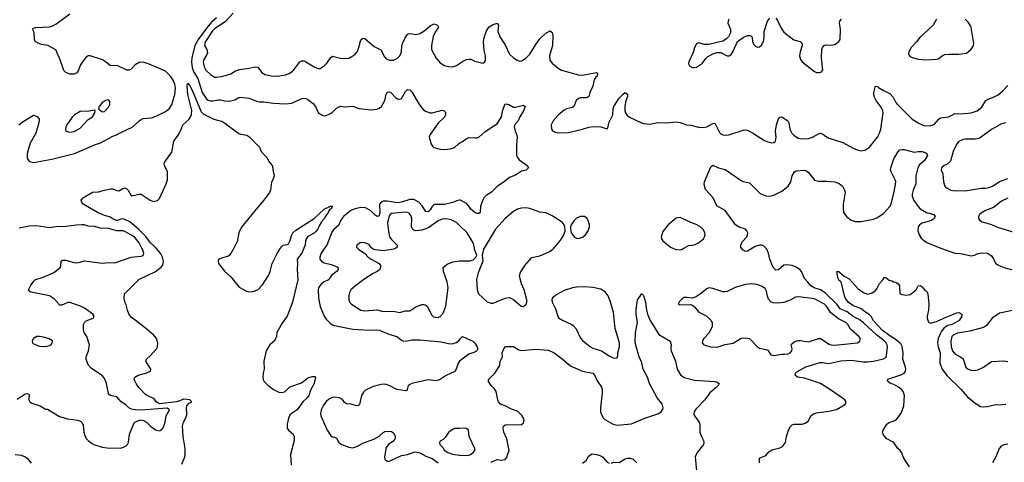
# Model space of a CAD drawing. Header units: inches. Extents: x 1834610 to 2027685, y 642842 to 774116.
# Tile 296 of 632: x 1925676 to 1935356, y 667895 to 672244. Entities that reach past the tile are written whole.
import ezdxf

# ---------------------------------------------------------------- set-up
doc = ezdxf.new("R2010")
doc.units = ezdxf.units.IN
doc.header["$MEASUREMENT"] = 0
for name, color, linetype in [('B9626', 7, 'Continuous'), ('B9627', 7, 'Continuous'), ('B9636', 7, 'Continuous'), ('B9637', 7, 'Continuous')]:
    doc.layers.add(name, color=color, linetype=linetype)

msp = doc.modelspace()

# ---------------------------------------------------------------- linework, layer by layer
at = {"layer": 'B9626', "color": 5}
for points, elevation in [([(1925650, 668515.5), (1925730, 668567.3), (1925750.6, 668570.6), (1925766, 668566), (1925770.6, 668550.6), (1925765.8, 668534.2), (1925766.4, 668510), (1925775.5, 668490), (1925794.4, 668474.4), (1925878, 668450), (1925930, 668418), (1925950, 668418), (1926066.4, 668346.4), (1926150, 668323.7), (1926248.5, 668308.5), (1926275.6, 668295.6), (1926290, 668282.8), (1926300.9, 668260.9), (1926307.2, 668190), (1926316.7, 668156.7), (1926330.3, 668130.3), (1926350, 668107.7), (1926382, 668082), (1926406, 668070), (1926485.2, 668045.2), (1926535.8, 668035.8), (1926665.2, 668034.8), (1926697.8, 668042.2), (1926723.6, 668056.4), (1926735.8, 668070), (1926744, 668090), (1926754, 668170), (1926790, 668260.7), (1926807.8, 668290), (1926836.5, 668303.5), (1926870, 668311), (1926903.7, 668303.7), (1926923.8, 668290), (1926962.4, 668250), (1927010, 668213.7), (1927050, 668204.4), (1927067.9, 668212.1), (1927085.6, 668234.4), (1927104.5, 668290), (1927116.8, 668350), (1927149, 668410), (1927126.9, 668426.9), (1926873.9, 668406.1), (1926810, 668409.3), (1926775.9, 668415.9), (1926750, 668429.1), (1926718.5, 668458.5), (1926672.8, 668490), (1926630, 668538.3), (1926570, 668549.8), (1926559, 668559), (1926548.6, 668570), (1926527.9, 668667.9), (1926510, 668717.6), (1926490, 668744.2), (1926379.5, 668819.5), (1926350, 668852.3), (1926328.6, 668908.6), (1926329.8, 668930.2), (1926353, 668990), (1926361.6, 669050), (1926334.7, 669130), (1926308.4, 669170), (1926303.1, 669196.9), (1926303.6, 669250), (1926312, 669270), (1926330, 669286), (1926397.2, 669310), (1926406.6, 669330), (1926396.2, 669350), (1926311.8, 669410), (1926274.5, 669430), (1926170, 669464.4), (1926150, 669465.4), (1926090, 669439.6), (1926070, 669438), (1926016.6, 669496.6), (1925970, 669529.7), (1925788.2, 669568.2), (1925774.2, 669574.2), (1925763.7, 669590), (1925781.6, 669630), (1925810, 669670.4), (1925829.8, 669690.2), (1925890, 669706.3), (1925970, 669739.2), (1926010, 669758.6), (1926051.9, 669788.1), (1926072.6, 669810), (1926080.4, 669830), (1926084.2, 669870), (1926098.9, 669881.1), (1926130, 669882.2), (1926210, 669857.8), (1926230, 669855.6), (1926270, 669860.3), (1926310, 669875.3), (1926490, 669851.2), (1926550, 669857.8), (1926610, 669856.5), (1926770, 669909.2), (1926870, 669920.3), (1926890, 669928.2), (1926897.4, 669950), (1926883.5, 669990), (1926877.7, 670000)], 260), ([(1927270, 667878), (1927299.2, 667950), (1927303.5, 667976.5), (1927302.8, 668030), (1927282, 668150), (1927274.8, 668250), (1927285.3, 668290), (1927307.7, 668332.3), (1927317.3, 668362.7), (1927316.2, 668430), (1927320.3, 668450), (1927342.6, 668477.4), (1927369.2, 668490), (1927347.3, 668507.3), (1927290, 668515.3), (1927221.6, 668490), (1927050, 668470.8), (1927018.9, 668490), (1926997.2, 668517.2), (1926929.5, 668550), (1926910, 668564.2), (1926847.6, 668630), (1926824.1, 668664.1), (1926801.1, 668710), (1926806.9, 668730), (1926839.6, 668750), (1926925.4, 668774.6), (1926962.9, 668790), (1926964.7, 668810), (1926914.5, 668890), (1926922, 668910), (1926957.8, 668942.2), (1927019.6, 669010), (1927030.8, 669030), (1927035.3, 669070), (1927020.5, 669110), (1926990, 669146.6), (1926880.3, 669240.3), (1926770, 669322.7), (1926750, 669353.2), (1926735.6, 669390), (1926723.3, 669443.3), (1926709.3, 669470), (1926701.2, 669510), (1926706, 669550), (1926847.9, 669692.1), (1927010, 669770.2), (1927067, 669813), (1927079.9, 669830), (1927087.2, 669850), (1927088.4, 669870), (1927078.1, 669910), (1927062.5, 669942.5), (1927037.5, 669977.5), (1927016.7, 670000)], 240), ([(1927781.1, 670000), (1927753.1, 669946.9), (1927738.9, 669930), (1927721.5, 669918.5), (1927670, 669905.6), (1927632.4, 669890), (1927626, 669874), (1927631.7, 669850), (1927690, 669773.7), (1927750, 669718.4), (1927834.7, 669614.7), (1927899.5, 669579.5), (1927930, 669570.4), (1927970, 669572.2), (1928017, 669590), (1928061.5, 669638.5), (1928122.6, 669730), (1928138.7, 669770), (1928158.3, 669850), (1928210, 669954.9), (1928240.8, 670000)], 240), ([(1928469.4, 670000), (1928450.6, 669950), (1928404.7, 669890), (1928406.8, 669850), (1928402.4, 669790), (1928408.7, 669688.7), (1928358, 669470), (1928303.7, 669330), (1928257.5, 669262.5), (1928204.9, 669170), (1928199.5, 669130), (1928192.2, 669110), (1928179.5, 669090), (1928136, 669050), (1928100.3, 668990), (1928077.4, 668890), (1928080.3, 668810), (1928070.3, 668770), (1928067.2, 668730), (1928070.3, 668710), (1928080.3, 668690), (1928118.9, 668650), (1928170, 668611.4), (1928230, 668579.6), (1928270, 668582.8), (1928284.5, 668590), (1928330, 668635.2), (1928445.6, 668674.4), (1928510, 668724.4), (1928550, 668739.1), (1928577.3, 668737.3), (1928584.7, 668730), (1928570.5, 668670), (1928536, 668604), (1928517.8, 668550), (1928503.2, 668530), (1928460.2, 668490), (1928404.4, 668410), (1928334.1, 668365.9), (1928318.2, 668330), (1928303.7, 668270), (1928306.2, 668230), (1928318.7, 668210), (1928363.1, 668170), (1928373.2, 668150), (1928374.5, 668134.5), (1928373.7, 668110), (1928336.9, 667970), (1928345.8, 667870)], 240), ([(1928673.9, 670000), (1928638.8, 669950), (1928626.3, 669910), (1928627.6, 669890), (1928642.4, 669870), (1928670, 669854.6), (1928738.1, 669838.1), (1928796.6, 669816.6), (1928806.4, 669810), (1928807.4, 669790), (1928790.3, 669770), (1928740.2, 669730), (1928710.8, 669689.2), (1928670, 669668.7), (1928637.3, 669642.7), (1928614, 669610), (1928609.4, 669590), (1928612.5, 669507.5), (1928630, 669424.4), (1928670, 669330.4), (1928690, 669302), (1928730, 669259.3), (1928750, 669245.5), (1928770, 669239.3), (1928950, 669203.2), (1929110, 669193.4), (1929183.3, 669196.7), (1929210, 669192.4), (1929296.7, 669156.7), (1929388.7, 669128.7), (1929430, 669094.8), (1929450, 669086), (1929490, 669087), (1929530, 669096.9), (1929610, 669097.3), (1929818, 669078), (1929890, 669062.6), (1929930, 669059.5), (1929968.3, 669071.7), (1929992.9, 669087.1), (1930000, 669097.5)], 260), ([(1928996.4, 670000), (1929006, 669990), (1929067.9, 669947.9), (1929102.8, 669910), (1929130.8, 669890), (1929208.2, 669850), (1929222, 669830), (1929223.7, 669810), (1929212.2, 669787.8), (1929190.5, 669770), (1929150, 669751.1), (1929058.4, 669690), (1928977.1, 669630), (1928932.7, 669590), (1928917.5, 669562.5), (1928911.5, 669530), (1928911.8, 669491.8), (1928919.3, 669470), (1928936.3, 669450), (1929030, 669389.3), (1929070, 669384.3), (1929190, 669391.8), (1929250, 669377.1), (1929350, 669379), (1929410, 669367.9), (1929470, 669383.2), (1929510, 669384.6), (1929570, 669424.3), (1929630, 669444.6), (1929650, 669447), (1929670, 669440.4), (1929685, 669425), (1929725.3, 669345.3), (1929745.3, 669325.3), (1929782, 669318), (1929810, 669328.2), (1929839.1, 669360.9), (1929864.7, 669430), (1929889.7, 669610), (1929878.7, 669670), (1929842.9, 669770), (1929839, 669810), (1929878.4, 669841.6), (1929934.6, 669865.4), (1930000, 669874.6)], 280), ([(1929374.3, 670000), (1929370, 669996.9), (1929350.2, 669989.8), (1929250, 669974.2), (1929170, 669982.4), (1929149.6, 669989.6), (1929137.1, 670000)], 280), ([(1930000, 668889.4), (1929986.4, 668870), (1929967.3, 668810), (1929953, 668787), (1929870, 668749.5), (1929810.7, 668710), (1929770, 668694.7), (1929690, 668704.8), (1929530, 668669.8), (1929495.3, 668650), (1929484.9, 668610), (1929478.7, 668601.3), (1929470, 668598.4), (1929382, 668610), (1929309.7, 668649.7), (1929270, 668663.6), (1929230, 668660.7), (1929150, 668639.1), (1929077.1, 668602.9), (1929055.9, 668584.1), (1929035.8, 668550), (1929015.8, 668464.2), (1929007, 668453), (1928990.4, 668449.6), (1928930, 668466), (1928890, 668468.3), (1928870, 668481.6), (1928850, 668513.3), (1928819, 668530), (1928770, 668535), (1928750, 668530.9), (1928722.7, 668517.3), (1928688.8, 668491.2), (1928657.8, 668450), (1928641.1, 668410), (1928633.7, 668370), (1928637.6, 668350), (1928698.4, 668210), (1928733.7, 668153.7), (1928750, 668144.9), (1928770, 668142), (1928790, 668130.5), (1928813.4, 668090), (1928842.4, 668070), (1928910, 668042.8), (1928950, 668037.8), (1928990, 668048.9), (1929050, 668081.5), (1929156.6, 668123.4), (1929210, 668152.4), (1929250, 668188), (1929270, 668198), (1929310, 668201.1), (1929330, 668197), (1929350, 668183), (1929358.7, 668170), (1929367, 668150), (1929367.2, 668130), (1929355.3, 668104.7), (1929300.7, 668070), (1929278.8, 668041.2), (1929261, 667950), (1929266.4, 667926.4), (1929290, 667904.7), (1929310, 667906), (1929430, 667960.4), (1929490, 667973), (1929550, 667994.4), (1929570, 667996.4), (1929610, 667986.7), (1929670, 667954.9), (1929732.5, 667932.5), (1929790, 667890.6)], 260), ([(1930000, 668228), (1929953.4, 668226.6), (1929930, 668216), (1929890, 668186.6), (1929859.9, 668140.1), (1929840.3, 668119.7), (1929810, 668102.4), (1929801.5, 668090), (1929806.2, 668070), (1929838.6, 668038.6), (1929850, 668013.4), (1929884.9, 667990), (1929930, 667975.8), (1930000, 667965.5)], 280), ([(1925630, 667970.6), (1925690, 667964.9), (1925730, 667947.3), (1925750, 667934.8), (1925790, 667888)], 240)]:
    msp.add_lwpolyline(points, dxfattribs=dict(at, elevation=elevation))
at = {"layer": 'B9626', "color": 5, "elevation": 280}
msp.add_lwpolyline([(1925870, 669132.8), (1925844.7, 669130), (1925810, 669112), (1925799.1, 669090), (1925800.7, 669070), (1925810, 669058.8), (1925870, 669035.5), (1925930, 669033), (1925970, 669044), (1925982, 669050), (1925994.8, 669065.2), (1925999, 669090), (1925966.8, 669106.8), (1925910, 669125.1)], close=True, dxfattribs=at)
at = {"layer": 'B9627', "color": 5}
for points, elevation in [([(1927773.9, 672310), (1927696.1, 672223.9), (1927590, 672154.8), (1927570, 672136.2), (1927501.6, 672030), (1927494.6, 672010), (1927494, 671990), (1927516.3, 671950), (1927521.2, 671918.8), (1927516.6, 671903.4), (1927485.5, 671854.5), (1927479.8, 671830), (1927490, 671780.3), (1927506.2, 671750), (1927550, 671704.7), (1927590, 671679.6), (1927610, 671680.2), (1927654.8, 671685.2), (1927710, 671699.1), (1927750, 671713.4), (1927798.1, 671741.9), (1927835.9, 671755.9), (1927930, 671769.1), (1927990, 671782.8), (1928016.4, 671776.4), (1928051.7, 671730), (1928085, 671705), (1928151.9, 671691.9), (1928210, 671690.2), (1928290, 671702.8), (1928330, 671718), (1928369.8, 671750.2), (1928428.6, 671831.4), (1928450, 671839.5), (1928470, 671838.7), (1928490, 671831.7), (1928570, 671781.7), (1928610, 671766), (1928630, 671764.9), (1928670, 671790.4), (1928698.3, 671821.7), (1928730, 671870.6), (1928750, 671884.4), (1928830, 671866.5), (1928878.3, 671861.7), (1928910, 671866.7), (1928951.8, 671888.2), (1928970, 671902), (1928991.9, 671928.1), (1929009, 671970), (1929030, 672047.3), (1929050, 672063), (1929070, 672058.4), (1929162.3, 671982.3), (1929227.8, 671947.8), (1929260.9, 671880.9), (1929279, 671859), (1929310, 671845.8), (1929350, 671847.8), (1929390, 671865.7), (1929412.2, 671890), (1929428.6, 671930), (1929433.4, 671986.6), (1929441.8, 672018.2), (1929460.7, 672059.3), (1929490, 672100.7), (1929512.3, 672107.7), (1929570, 672099.3), (1929610, 672108.7), (1929650, 672131.8), (1929710, 672185.3), (1929750, 672202.4), (1929782.8, 672190), (1929793.4, 672170), (1929759.4, 672120.6), (1929742.2, 672077.8), (1929725.6, 671990), (1929725.8, 671950), (1929770, 671867.3), (1929810, 671819.3), (1929853.1, 671793.1), (1929890, 671784.2), (1929930, 671782), (1929970, 671794.4), (1930000, 671814.2)], 280), ([(1925668.3, 671211.7), (1925710, 671244), (1925810, 671304.7), (1925830, 671301), (1925850.7, 671290.7), (1925866.8, 671266.8), (1925864.9, 671230), (1925834.4, 671130), (1925779.7, 671030), (1925747.8, 670930), (1925748.9, 670891.1), (1925756.5, 670870), (1925772.4, 670852.4), (1925810, 670841.5), (1925990, 670874.7), (1926216, 670930), (1926421.9, 671018.1), (1926470, 671032.8), (1926590, 671100.2), (1926627.7, 671112.3), (1926670, 671136.2), (1926789.5, 671190), (1926850, 671250.5), (1926870, 671264.4), (1926890, 671272), (1926970, 671280.7), (1927030, 671301.8), (1927110, 671340.8), (1927148.9, 671371.1), (1927169.8, 671410.2), (1927200.7, 671510), (1927206.5, 671570), (1927201.1, 671610), (1927185.2, 671650), (1927157.7, 671690), (1927110, 671738.5), (1926950, 671808.3), (1926890, 671825.8), (1926850, 671824.2), (1926810, 671802.2), (1926770, 671757.7), (1926750, 671748.4), (1926730, 671749.7), (1926634.4, 671794.4), (1926570, 671789.6), (1926530, 671824.7), (1926490, 671849.7), (1926370, 671889.2), (1926350, 671889.2), (1926330, 671876), (1926290, 671826), (1926270, 671793.2), (1926253.1, 671746.9), (1926236.5, 671723.5), (1926210, 671709.6), (1926169.6, 671709.6), (1926130, 671726), (1926110, 671745.2), (1926075.1, 671850), (1926029.4, 671949.4), (1925952.2, 671992.2), (1925890, 672001.6), (1925850, 672017), (1925829.3, 672030), (1925820.9, 672050), (1925817.2, 672117.2), (1925802, 672150), (1925810, 672162), (1925832.5, 672167.5), (1925970, 672175.8), (1925990, 672179.5), (1926030, 672199.3), (1926170, 672300.5)], 260), ([(1927610, 672262.9), (1927560.9, 672219.1), (1927514.5, 672165.5), (1927428.8, 672051.2), (1927398.2, 671990), (1927368, 671868), (1927365.3, 671830), (1927371.9, 671770), (1927387.8, 671730), (1927425.6, 671665.6), (1927471.2, 671530), (1927508.5, 671470), (1927530, 671452.9), (1927550, 671446), (1927570, 671445.9), (1927630, 671456.6), (1927650, 671456), (1927690, 671446.4), (1927734.9, 671445.1), (1927790, 671456.1), (1927830, 671479), (1927850, 671484.4), (1927933.3, 671473.3), (1928003.6, 671443.6), (1928030, 671438.3), (1928077.1, 671437.1), (1928170, 671423.1), (1928290, 671418), (1928350, 671425.3), (1928450, 671470.3), (1928470, 671473.7), (1928490, 671470.3), (1928510, 671459.5), (1928559.9, 671419.9), (1928584, 671390), (1928610.9, 671330.9), (1928642, 671310), (1928670, 671301), (1928690, 671302.8), (1928730, 671322.8), (1928750, 671336), (1928790, 671374.8), (1928830, 671396), (1928870, 671386.8), (1928950, 671394.8), (1929010, 671371), (1929130, 671358.8), (1929190, 671366.8), (1929210, 671374), (1929232.7, 671390), (1929265.1, 671450), (1929279.5, 671510), (1929290, 671530.8), (1929310, 671537.1), (1929326, 671530), (1929370, 671480.7), (1929390, 671467.3), (1929410, 671464), (1929430, 671470.7), (1929470, 671537.3), (1929490, 671557.3), (1929510, 671554.8), (1929530, 671534), (1929598.3, 671418.3), (1929643.1, 671363.1), (1929666.2, 671346.2), (1929710, 671330.7), (1929730, 671330.6), (1929830, 671354.3), (1929850, 671350.3), (1929858.8, 671338.8), (1929863.1, 671330), (1929862.3, 671310), (1929852.2, 671287.8), (1929790, 671229.2), (1929710, 671115.3), (1929702.8, 671090), (1929721.4, 671021.4), (1929736.8, 670996.8), (1929748, 670988), (1929810, 670970.6), (1929851.9, 670968.1), (1929910, 670975.5), (1929950, 670987.7), (1929990, 671026), (1930000, 671031.2)], 260), ([(1927016.7, 670000), (1926999.1, 670019.1), (1926962.2, 670050), (1926915.3, 670115.3), (1926845.2, 670185.2), (1926758, 670258), (1926710, 670282.4), (1926690, 670286.4), (1926670, 670283.9), (1926638.8, 670270), (1926625.1, 670270), (1926585.1, 670290), (1926570, 670303.5), (1926510, 670319.7), (1926447.1, 670347.1), (1926299, 670430), (1926285.2, 670450), (1926281.2, 670470), (1926302.7, 670497.3), (1926390, 670550.8), (1926450, 670553.4), (1926509.6, 670570.4), (1926570, 670581.3), (1926590, 670581.3), (1926630, 670566), (1926650, 670563.8), (1926690, 670586.4), (1926710, 670590.5), (1926730, 670583), (1926743, 670570), (1926770, 670518), (1926790, 670516), (1926850, 670531.3), (1926870, 670531), (1926958, 670470), (1926990, 670458.8), (1927030, 670467.3), (1927050, 670486), (1927117, 670630), (1927129.6, 670670), (1927129.5, 670750), (1927100.7, 670810), (1927095.1, 670830), (1927098.9, 670841.1), (1927170, 670944), (1927191.5, 671050), (1927235.1, 671110), (1927261.3, 671158.7), (1927279.5, 671210), (1927337.6, 671262.4), (1927356.2, 671290), (1927366, 671314), (1927368.4, 671351.6), (1927328.6, 671510), (1927321.7, 671598.3), (1927324.9, 671615.1), (1927330, 671619.1), (1927350, 671595.5), (1927370, 671552.4), (1927458.6, 671338.6), (1927480.4, 671320.4), (1927585.4, 671265.4), (1927670, 671244.9), (1927830, 671126.8), (1927850, 671118.8), (1927910, 671110.6), (1927930, 671097.3), (1928032.4, 670992.4), (1928050.8, 670950), (1928106, 670890), (1928127.3, 670847.3), (1928158, 670810), (1928164.7, 670790), (1928164.7, 670770), (1928178, 670710), (1928166, 670670), (1928150, 670648), (1928142, 670570), (1928130, 670546.6), (1928076.5, 670470), (1928016.3, 670403.7), (1927855.8, 670204.2), (1927830.2, 670150), (1927815.2, 670064.8), (1927781.1, 670000)], 240), ([(1930000, 670469.9), (1929970, 670463.5), (1929932.9, 670447.1), (1929850.6, 670429.4), (1929750, 670427.1), (1929730.6, 670409.4), (1929710, 670374.5), (1929690, 670356.1), (1929670, 670361), (1929633.7, 670413.7), (1929599.8, 670450), (1929550, 670476.1), (1929510, 670478.4), (1929430, 670452.3), (1929390, 670445.6), (1929290, 670461.1), (1929250, 670459.6), (1929228.6, 670451.4), (1929214.5, 670430), (1929216.1, 670350), (1929210, 670319.6), (1929204.7, 670315.3), (1929190, 670309.7), (1929170, 670323.8), (1929127.1, 670367.1), (1929075.2, 670395.2), (1929030, 670399), (1928972.8, 670387.2), (1928931.5, 670368.5), (1928858.5, 670310), (1928830.2, 670270), (1928813.4, 670226.6), (1928760.9, 670179.1), (1928743.4, 670156.6), (1928695, 670030), (1928673.9, 670000)], 260), ([(1928240.8, 670000), (1928250, 670013.4), (1928266.6, 670030), (1928304.5, 670035.5), (1928316.9, 670043.1), (1928331.2, 670068.8), (1928349.8, 670130.2), (1928360.7, 670150), (1928390, 670174.9), (1928569.5, 670290.5), (1928670, 670382), (1928730, 670412), (1928751, 670411), (1928742, 670398), (1928742, 670390), (1928722.8, 670377.2), (1928714.9, 670365.1), (1928710, 670349), (1928676.4, 670303.6), (1928672.2, 670290), (1928642.8, 670257.2), (1928619.9, 670220.1), (1928610, 670193.2), (1928590, 670166.6), (1928570, 670147.3), (1928510, 670113.2), (1928490.7, 670090), (1928484, 670070), (1928480.7, 670030), (1928469.4, 670000)], 240), ([(1930000, 670222.9), (1929971, 670251), (1929918.7, 670278.7), (1929870, 670289.1), (1929830, 670283.7), (1929790, 670266.8), (1929696.9, 670203.1), (1929670, 670189.9), (1929630, 670176.1), (1929570, 670169.8), (1929550, 670174.7), (1929533.2, 670193.2), (1929528.9, 670210), (1929532, 670292), (1929521.5, 670321.5), (1929503.4, 670343.4), (1929490, 670350.7), (1929471.4, 670351.4), (1929330, 670338.4), (1929314.4, 670325.6), (1929306.7, 670310), (1929291.9, 670250), (1929293.7, 670210), (1929312.4, 670110), (1929330, 670084), (1929386.4, 670030), (1929388, 670010), (1929374.3, 670000)], 280), ([(1926877.7, 670000), (1926849.2, 670050), (1926810, 670099.2), (1926790, 670116.1), (1926710, 670163.9), (1926690.3, 670170.3), (1926630, 670170.9), (1926550, 670192), (1926470, 670194.9), (1926410, 670210.6), (1926350, 670216.5), (1926310, 670229.1), (1926290, 670229.9), (1926230, 670226.2), (1926131.2, 670211.2), (1926030.2, 670209.8), (1925970, 670197.7), (1925842, 670218), (1925770, 670216.3), (1925670, 670195.1)], 260), ([(1929137.1, 670000), (1929127.7, 670007.7), (1929110, 670035.1), (1929070, 670051.8), (1929050, 670054.5), (1929022, 670050), (1928991.3, 670030), (1928986.8, 670010), (1928996.4, 670000)], 280)]:
    msp.add_lwpolyline(points, dxfattribs=dict(at, elevation=elevation))
at = {"layer": 'B9627', "color": 5, "elevation": 280}
for points in [[(1926550, 671456), (1926518, 671450), (1926490, 671433.6), (1926456, 671390), (1926451, 671370), (1926458.8, 671358.8), (1926490, 671338.8), (1926510, 671340.7), (1926550, 671386), (1926562.7, 671410), (1926562, 671442)], [(1926414.6, 671354.6), (1926354.6, 671345.4), (1926270, 671342.4), (1926215.5, 671310), (1926190, 671285.6), (1926138, 671210), (1926128.8, 671190), (1926126.2, 671166.2), (1926130.6, 671150.6), (1926144.1, 671144.1), (1926170, 671140.4), (1926210, 671146), (1926270, 671177.1), (1926350, 671264), (1926390, 671291), (1926413.2, 671330), (1926418, 671350)]]:
    msp.add_lwpolyline(points, close=True, dxfattribs=at)
at = {"layer": 'B9636', "color": 5}
for points, elevation in [([(1930000, 669874.6), (1930010, 669876), (1930106, 669874), (1930135.6, 669884.4), (1930159.5, 669910), (1930169.6, 669930), (1930147.4, 669987.4), (1930145.7, 670000)], 280), ([(1930243.1, 670000), (1930237.1, 669990), (1930222.4, 669930), (1930228.2, 669870), (1930183.7, 669756.3), (1930167, 669690), (1930173.8, 669590), (1930186, 669550), (1930272.1, 669472.1), (1930310, 669457.8), (1930330, 669459), (1930450, 669507), (1930490, 669513), (1930530, 669496.3), (1930604.9, 669430), (1930630, 669426.5), (1930654.7, 669450), (1930661.3, 669470), (1930661.6, 669490), (1930637, 669590), (1930609.6, 669649.6), (1930592.7, 669710), (1930589, 669730), (1930598.6, 669761.4), (1930642.7, 669830), (1930710, 669906.8), (1930790, 669925.5), (1930830, 669940.4), (1930890, 669968.7), (1930917.6, 669990), (1930926.9, 670000)], 280), ([(1932097.9, 670000), (1932130, 669986), (1932170, 669984.4), (1932190, 669990.5), (1932206.1, 670000)], 280), ([(1932880.8, 670000), (1932830, 669971.1), (1932810, 669967.8), (1932790, 669978.4), (1932773.3, 670000)], 260), ([(1932948.9, 667891.1), (1932950, 667934), (1933010, 667961), (1933041.2, 667998.8), (1933070, 668018.8), (1933150, 668036), (1933175.3, 668050), (1933204, 668090), (1933213.2, 668150), (1933232.7, 668210), (1933253.3, 668246.7), (1933270, 668264), (1933290, 668270.5), (1933370, 668270.4), (1933399.3, 668280.7), (1933430, 668302.8), (1933453.2, 668350), (1933479, 668370), (1933510, 668381.3), (1933630, 668395.8), (1933705.3, 668414.7), (1933770, 668448.4), (1933794.5, 668470), (1933799.6, 668490), (1933787, 668510), (1933648.3, 668608.3), (1933550, 668668.5), (1933390, 668721.3), (1933322, 668730), (1933301.2, 668750), (1933304, 668770), (1933317.5, 668782.5), (1933405.3, 668834.7), (1933545.7, 668874.3), (1933570, 668875.2), (1933630, 668866.7), (1933750, 668892), (1933850, 668899.7), (1933970, 668882.5), (1934010, 668882.2), (1934070.5, 668889.5), (1934169, 668911), (1934190, 668923.7), (1934197.9, 668942.1), (1934206.2, 669030), (1934203.5, 669050), (1934192.9, 669070), (1934173.3, 669090), (1934102.9, 669142.9), (1933970, 669266.1), (1933930, 669297.9), (1933870, 669329.3), (1933810, 669374.4), (1933742.4, 669402.4), (1933708.2, 669450), (1933598, 669558), (1933550, 669589.9), (1933486.3, 669610), (1933452.9, 669630), (1933425.6, 669665.6), (1933390, 669699.7), (1933363.5, 669770), (1933345.4, 669790), (1933310, 669813.8), (1933270, 669828.8), (1933210, 669836.8), (1933189.3, 669830.7), (1933134.8, 669785.2), (1933110, 669783.1), (1933083.1, 669810), (1933052, 669890), (1933037.8, 669950), (1933021, 669990), (1933011, 670000)], 260), ([(1934732.4, 670000), (1934868.6, 669948.6), (1934925.8, 669945.8), (1935030, 669923.8), (1935062, 669930), (1935090, 669943.8), (1935130, 669954.4), (1935190, 669950.7), (1935230, 669922.8), (1935250, 669894.8), (1935270.3, 669850.3), (1935293.9, 669833.9), (1935350, 669810.3), (1935490, 669772.2)], 260), ([(1934424.1, 667850), (1934383.9, 667910), (1934361.5, 667950), (1934348.7, 667988.7), (1934333.3, 668010), (1934310, 668031.8), (1934269.6, 668090), (1934195.8, 668130), (1934165.6, 668170), (1934159.5, 668190), (1934165.2, 668210), (1934202, 668270), (1934218.8, 668281.2), (1934289.3, 668310), (1934310, 668332.2), (1934341.4, 668378.6), (1934367, 668450), (1934373.7, 668550), (1934362, 668590), (1934346, 668610), (1934314.6, 668634.6), (1934270, 668658.5), (1934238, 668670), (1934208.3, 668691.7), (1934210, 668710.4), (1934350, 668758.5), (1934369.9, 668770.1), (1934385, 668790), (1934388.2, 668810), (1934384.7, 668830), (1934357.3, 668910), (1934363.2, 668970), (1934353.1, 669033.1), (1934338, 669058), (1934283.4, 669103.4), (1934239.5, 669130), (1934158.9, 669190), (1934070, 669285.3), (1934047.4, 669327.4), (1934028.9, 669348.9), (1933989.8, 669370), (1933945.6, 669405.6), (1933870, 669432.6), (1933820.5, 669470), (1933792.3, 669510), (1933783.7, 669530), (1933754.6, 669654.6), (1933748.4, 669668.4), (1933730, 669686), (1933718, 669710), (1933709, 669770), (1933730, 669771), (1933782.8, 669722.8), (1933830, 669698), (1933918.5, 669598.5), (1933970, 669562.8), (1934010, 669547.7), (1934050, 669557.1), (1934084.2, 669575.8), (1934101.6, 669598.4), (1934130, 669651.3), (1934166, 669690), (1934170, 669712), (1934190, 669712), (1934223.6, 669683.6), (1934250, 669678), (1934266.8, 669666.8), (1934290, 669664.7), (1934312, 669650), (1934324.7, 669630), (1934330, 669554), (1934350, 669544.7), (1934390, 669536), (1934430, 669544.7), (1934458, 669562), (1934488, 669590), (1934508, 669630), (1934530, 669631), (1934550, 669618), (1934571.3, 669590), (1934590, 669576), (1934604.9, 669550), (1934615.3, 669450), (1934612, 669390), (1934597, 669330), (1934597, 669310), (1934610.4, 669270.4), (1934630, 669263.8), (1934690, 669278), (1934790, 669326), (1934890, 669362.8), (1934910, 669366), (1934938, 669350), (1934938.8, 669330), (1934912.7, 669290), (1934843, 669250), (1934801.5, 669238.5), (1934763.1, 669216.9), (1934737.5, 669182.5), (1934718.6, 669141.4), (1934705.5, 669110), (1934699.8, 669070), (1934705, 669030), (1934724, 668970), (1934721.8, 668870), (1934744.4, 668810), (1934790, 668746.7), (1934933, 668610), (1934990, 668540.5), (1935070, 668474.8), (1935123.5, 668443.5), (1935150, 668441), (1935190, 668444), (1935270, 668461.6), (1935310, 668460.4), (1935370, 668466.7)], 240), ([(1930310, 667894.7), (1930370, 667921.6), (1930410, 667917.3), (1930450, 667921), (1930469.2, 667950), (1930472.7, 667970), (1930489.3, 668010.7), (1930465.4, 668125.4), (1930435.1, 668190), (1930429.4, 668230), (1930433.2, 668250), (1930450, 668264), (1930470, 668268), (1930522.9, 668262.9), (1930610, 668267.6), (1930630, 668282), (1930635.8, 668310), (1930629.6, 668330), (1930613.7, 668353.7), (1930570, 668397.2), (1930510, 668417.2), (1930450, 668449.3), (1930410, 668462), (1930399.3, 668470), (1930384.5, 668490), (1930377, 668510), (1930361.2, 668590), (1930341.5, 668621.5), (1930309.5, 668650), (1930286, 668690), (1930284, 668710), (1930346, 668770), (1930395.1, 668844.9), (1930399, 668890), (1930422, 668930), (1930419, 668970), (1930434, 669010), (1930450, 669031.3), (1930530, 669032), (1930581.7, 669001.7), (1930610, 668994.9), (1930750, 669006), (1930875.8, 668995.8), (1930930, 668970.5), (1931010, 668912.2), (1931090, 668843.8), (1931110, 668832.4), (1931210, 668791.5), (1931310.4, 668770), (1931330, 668747.3), (1931354.4, 668694.4), (1931394.7, 668634.7), (1931402.6, 668610), (1931402.9, 668577.1), (1931385, 668430), (1931386.7, 668390), (1931397.4, 668357.4), (1931410, 668334.6), (1931430, 668315.3), (1931510, 668269.1), (1931550, 668258.6), (1931690, 668273.8), (1931822.9, 668330), (1931950, 668372), (1931981.7, 668390), (1931996.5, 668410), (1932001.3, 668430), (1931993.5, 668470), (1931943.7, 668530), (1931866.6, 668670), (1931849, 668730), (1931805, 668810), (1931791.3, 668871.3), (1931766.8, 668930), (1931726.3, 669070), (1931731.1, 669168.9), (1931749.7, 669270), (1931736.2, 669350), (1931735.1, 669395.1), (1931749.6, 669490.4), (1931783.1, 669536.9), (1931790, 669554), (1931810, 669534), (1931827.9, 669467.9), (1931834.4, 669410), (1931848.2, 669350), (1931874, 669290), (1931960.7, 669150), (1932070, 669084.7), (1932080.5, 669050), (1932075.8, 669010), (1932079.5, 668990), (1932124.4, 668890), (1932140.4, 668810), (1932173.8, 668753.8), (1932208.2, 668728.2), (1932310, 668701.1), (1932508.3, 668688.3), (1932525.2, 668685.2), (1932551.3, 668670), (1932542.8, 668650), (1932524, 668630), (1932461.8, 668578.2), (1932410.3, 668510), (1932322.3, 668417.7), (1932307.1, 668390), (1932305, 668370), (1932310.3, 668350), (1932357, 668290), (1932361.1, 668270), (1932361.1, 668190), (1932374, 668154), (1932398, 668110), (1932402, 668090), (1932399.1, 668070), (1932337, 667990), (1932317, 667950), (1932330.5, 667810.5)], 260), ([(1935533.2, 669406.8), (1935310, 669361.6), (1935237.2, 669310), (1935179.5, 669240.5), (1935150, 669219.8), (1935016.3, 669183.7), (1934896.9, 669163.1), (1934854.6, 669145.4), (1934840.2, 669130), (1934829.4, 669090), (1934833.8, 669030), (1934846.2, 668990), (1934870, 668959.7), (1934928.6, 668928.6), (1934950.1, 668910.1), (1934978.5, 668830), (1935000.3, 668810), (1935030, 668798.9), (1935050, 668796.8), (1935095.9, 668804.1), (1935151.3, 668828.7), (1935230, 668886.4), (1935350, 668893.4), (1935390, 668886.8)], 260), ([(1930000, 669097.5), (1930010, 669112), (1930030, 669131), (1930130, 669084), (1930150, 669066), (1930174, 669030), (1930180.7, 669010), (1930170, 668989), (1930150, 668977.2), (1930090, 668957), (1930000.4, 668890), (1930000, 668889.4)], 260), ([(1930000, 667965.5), (1930004.8, 667964.8), (1930050, 667960.5), (1930090, 667964), (1930109.4, 667970.6), (1930134, 667990), (1930149, 668010), (1930149.3, 668030), (1930094, 668150), (1930089.4, 668209.4), (1930070, 668226), (1930050, 668229.5), (1930000, 668228)], 280), ([(1935390, 668072.9), (1935350, 668067), (1935325.9, 668054.1), (1935304.1, 668030), (1935273, 667950), (1935238.3, 667890)], 240), ([(1931210, 667886), (1931246, 667914), (1931270, 667958), (1931303.1, 667976.9), (1931350, 667971), (1931390, 667958.8), (1931410, 667946), (1931450, 667896), (1931470, 667886.8)], 240), ([(1931490, 667886), (1931515.3, 667895.3), (1931568.4, 667891.6), (1931629.6, 667930.4), (1931650, 667936.3), (1931676.3, 667936.3), (1931706, 667926), (1931742, 667890)], 240)]:
    msp.add_lwpolyline(points, dxfattribs=dict(at, elevation=elevation))
at = {"layer": 'B9636', "color": 5, "elevation": 280}
for points in [[(1931230, 669618), (1931150, 669615.1), (1931110, 669609.7), (1931030, 669583), (1930956.2, 669543.8), (1930914, 669510), (1930908, 669490), (1930910.4, 669470), (1930943.4, 669403.4), (1930965.3, 669330), (1930974.4, 669314.4), (1931011.1, 669291.1), (1931103, 669250), (1931117.8, 669237.8), (1931145.1, 669205.1), (1931190, 669113.4), (1931212.7, 669090), (1931286, 669030), (1931310, 669017.4), (1931397.3, 668990), (1931470, 668940.7), (1931510, 668921), (1931530, 668918), (1931550, 668922), (1931555.5, 668944.5), (1931555.1, 668970), (1931571.3, 669030), (1931573.7, 669070), (1931531.4, 669210), (1931512.2, 669367.8), (1931481.7, 669481.7), (1931462.6, 669530), (1931430.7, 669570.7), (1931390, 669595.1), (1931310, 669612)], [(1932870, 669649.8), (1932810, 669642), (1932708.3, 669611.7), (1932630, 669574.7), (1932610, 669569.6), (1932589.7, 669569.7), (1932490, 669603.7), (1932450, 669609.3), (1932430, 669599.3), (1932370, 669549.3), (1932330, 669522.7), (1932290, 669509.2), (1932235.6, 669515.6), (1932210, 669513.3), (1932190, 669502.7), (1932156, 669470), (1932152, 669450), (1932162, 669442), (1932270, 669444.9), (1932290, 669438.8), (1932310, 669422.8), (1932353.4, 669370), (1932430, 669331.8), (1932474, 669290), (1932484.6, 669264.6), (1932484, 669230), (1932453.9, 669166.1), (1932400.4, 669110), (1932388.4, 669090), (1932384.9, 669070), (1932401, 669050), (1932470, 669029.1), (1932534.3, 669025.7), (1932610, 669052.4), (1932690, 669064.9), (1932770, 669115.5), (1932810, 669118), (1932850.8, 669110), (1932930, 669030.5), (1932950, 669017.1), (1933010, 669004.9), (1933030, 668995.5), (1933061.3, 668950), (1933085.3, 668945.3), (1933110, 668946.8), (1933170, 668959), (1933196.5, 668956.5), (1933230, 668960.1), (1933249.8, 668970), (1933268.6, 668990), (1933271.1, 669011.1), (1933261.1, 669050), (1933264.4, 669055.6), (1933290, 669079), (1933327, 669093), (1933350, 669093.2), (1933430, 669078), (1933530, 669113.1), (1933550, 669111.8), (1933635.1, 669055.1), (1933650, 669049.2), (1933686.7, 669046.7), (1933911.1, 669068.9), (1933935.6, 669084.4), (1933940.9, 669110), (1933926, 669130), (1933842.6, 669202.6), (1933816.8, 669250), (1933796.8, 669270), (1933725.8, 669305.8), (1933650, 669363.9), (1933607, 669430), (1933589.4, 669449.4), (1933570, 669460.2), (1933497.1, 669497.1), (1933470, 669505.9), (1933330, 669521.4), (1933302.5, 669517.5), (1933251.5, 669488.5), (1933190, 669466.7), (1933130, 669457.7), (1933082.4, 669462.4), (1933062.4, 669470), (1933039.2, 669499.2), (1933027.4, 669527.4), (1933017.7, 669577.7), (1933003.6, 669603.6), (1932970, 669627.4), (1932923.8, 669643.8)]]:
    msp.add_lwpolyline(points, close=True, dxfattribs=at)
at = {"layer": 'B9637', "color": 5}
for points, elevation in [([(1930000, 671814.2), (1930030, 671834), (1930070, 671852.7), (1930090, 671857.1), (1930110, 671855.5), (1930150, 671836.3), (1930230, 671817.3), (1930250, 671831), (1930255.8, 671850), (1930255, 671890), (1930243.1, 671943.1), (1930234, 672026), (1930241.1, 672070), (1930263.5, 672136.5), (1930290, 672174.9), (1930330, 672198.7), (1930370, 672210.7), (1930384, 672190), (1930375.3, 672130), (1930395.6, 672075.6), (1930450, 671998.8), (1930490, 671906.8), (1930530, 671870.7), (1930567.2, 671847.2), (1930590, 671838), (1930610, 671840.5), (1930650, 671862.4), (1930690, 671905.3), (1930750, 672001.3), (1930790, 672054.9), (1930850, 672113), (1930890, 672136), (1930910, 672118), (1930917, 672090), (1930914.6, 671990), (1930883, 671890), (1930887.2, 671847.2), (1930910, 671815.6), (1930970, 671768.4), (1931002.8, 671750), (1931170, 671703.7), (1931210, 671698.4), (1931346.4, 671726.4), (1931358, 671718), (1931351.8, 671690), (1931339.5, 671680.5), (1931324.4, 671655.6), (1931310.1, 671590), (1931281.1, 671530), (1931270, 671489.4), (1931250, 671477.4), (1931190, 671476.4), (1931168.2, 671470), (1931145.3, 671450), (1931124, 671390), (1931110, 671380.7), (1931050, 671367.3), (1931030, 671355.6), (1930970, 671305.6), (1930919.3, 671250), (1930902.4, 671210), (1930903, 671170), (1930912.7, 671152.7), (1930939.5, 671139.5), (1930971.8, 671131.8), (1931070, 671136), (1931210, 671167.2), (1931270, 671187.4), (1931314.4, 671194.4), (1931390.7, 671190.7), (1931450, 671172), (1931462, 671190), (1931469, 671230), (1931507.3, 671310), (1931509.7, 671369.7), (1931516.2, 671390), (1931570, 671472.2), (1931610, 671514), (1931630, 671527.7), (1931650, 671511), (1931651, 671491), (1931634.2, 671445.8), (1931625.3, 671394.7), (1931624.3, 671350), (1931630.1, 671330), (1931646.6, 671306.6), (1931670, 671288.1), (1931788, 671230), (1931810, 671223.2), (1931870, 671217.4), (1931950, 671235.3), (1932030, 671230.3), (1932130, 671240.7), (1932170, 671235.3), (1932230, 671212.8), (1932272.7, 671207.3), (1932350, 671187.4), (1932390, 671183.6), (1932430, 671191.5), (1932490, 671223.8), (1932510, 671226.8), (1932554.6, 671134.6), (1932570, 671121.3), (1932590, 671112.9), (1932610, 671109.3), (1932646.5, 671113.5), (1932790, 671160.4), (1932810, 671163.1), (1932830, 671158), (1932890, 671125.7), (1932997.8, 671057.8), (1933030, 671043.1), (1933070, 671034.4), (1933090, 671037.1), (1933107.9, 671052.1), (1933113.1, 671090), (1933107.3, 671150), (1933115, 671210), (1933135.6, 671270), (1933150, 671286), (1933170, 671290.3), (1933228.9, 671248.9), (1933238.7, 671230), (1933248.2, 671170), (1933268.3, 671130), (1933286, 671110), (1933330, 671081.3), (1933370, 671072.1), (1933430, 671076.6), (1933471.8, 671090), (1933530, 671122.6), (1933550, 671128.5), (1933570, 671123.8), (1933599.2, 671099.2), (1933624.8, 671084.8), (1933770, 671038.6), (1933870, 670982.4), (1933910, 670964.4), (1933950, 670954.3), (1933990, 670965.7), (1934030, 670992), (1934109.2, 671090.8), (1934129.3, 671130.7), (1934140.9, 671170), (1934165.2, 671330), (1934161.7, 671350), (1934145.7, 671385.7), (1934096.9, 671450), (1934077.7, 671490), (1934074.2, 671525.8), (1934090, 671590.7), (1934110, 671587.3), (1934117.7, 671577.7), (1934167.8, 671547.8), (1934230, 671518.7), (1934262.9, 671482.9), (1934289.4, 671430), (1934304.6, 671410), (1934450, 671267.8), (1934510, 671231.8), (1934565.7, 671205.7), (1934630, 671200.3), (1934670, 671216.4), (1934712.8, 671267.2), (1934730, 671281.1), (1934810, 671288.3), (1934870, 671322.4), (1934930, 671318.8), (1935030, 671328.9), (1935090.4, 671349.6), (1935134.4, 671385.6), (1935173, 671450), (1935195.8, 671464.2), (1935254.7, 671485.3), (1935294.6, 671505.4), (1935338.5, 671541.5), (1935390, 671596.3)], 280), ([(1932648.5, 672250), (1932640.4, 672230), (1932639.3, 672210), (1932662.4, 672150), (1932663.4, 672116.6), (1932644.2, 672075.8), (1932624.8, 672055.2), (1932587.8, 672032.2), (1932450, 671999.6), (1932410, 672001), (1932350, 672015.4), (1932330, 672006.6), (1932310.4, 671970), (1932298.3, 671921.7), (1932253.4, 671830), (1932250.7, 671810), (1932261, 671790), (1932290, 671774), (1932310, 671773.4), (1932330, 671779.1), (1932390, 671817.3), (1932419.1, 671860.9), (1932439.4, 671880.6), (1932490, 671908.5), (1932530, 671921.6), (1932570, 671920.5), (1932630, 671887.7), (1932650, 671890.7), (1932670, 671904), (1932690, 671934.8), (1932731.5, 672028.5), (1932789.6, 672070.4), (1932830, 672088), (1932850, 672090.7), (1932870, 672081), (1932877.3, 672070), (1932881.6, 672030), (1932890, 672004), (1932910, 671984.9), (1932930, 671974), (1932950, 671977.3), (1932970, 671994.8), (1932989.5, 672030), (1932996.2, 672070), (1932993.6, 672130), (1933028.5, 672231.5), (1933050, 672259.1)], 320), ([(1933110, 672260.7), (1933122.9, 672242.9), (1933160.9, 672160.9), (1933190, 672122), (1933287.2, 672047.2), (1933349.1, 672029.1), (1933368.7, 672010), (1933369, 671990), (1933349.2, 671930), (1933343.2, 671890), (1933353.6, 671853.6), (1933368.7, 671830), (1933490, 671735.5), (1933510, 671726.7), (1933534.9, 671725.1), (1933555.3, 671730), (1933573.2, 671750), (1933559.1, 671870), (1933563.5, 671950), (1933570, 671970.4), (1933586.3, 671990), (1933603.8, 671996.2), (1933650, 671993.2), (1933690, 672001.2), (1933730, 672028.9), (1933741, 672050), (1933744.5, 672150), (1933735, 672210), (1933737.8, 672230), (1933755.8, 672250)], 320), ([(1934690.3, 672250), (1934656.9, 672190), (1934525.5, 672070), (1934494.1, 672025.9), (1934440.3, 671970), (1934418, 671930), (1934414, 671910), (1934418, 671898), (1934430, 671882.4), (1934450, 671871.8), (1934510, 671857.6), (1934590, 671851.3), (1934690, 671855.6), (1934710, 671860.9), (1934748.5, 671891.5), (1934770, 671901.6), (1934814.1, 671905.9), (1934910, 671904.3), (1934983, 671917), (1935028.4, 671950), (1935050, 671980.5), (1935055.7, 672010), (1935053.6, 672030), (1935029.3, 672169.3), (1935021, 672190), (1934999.8, 672219.8), (1934970, 672249.8)], 320), ([(1930000, 671031.2), (1930030, 671046.8), (1930065.1, 671074.9), (1930090, 671087.3), (1930150, 671082), (1930170, 671083), (1930190, 671090.7), (1930250, 671142), (1930330, 671198.8), (1930370, 671221), (1930411.3, 671290), (1930426.3, 671353.7), (1930444, 671410), (1930450, 671416), (1930470, 671414.8), (1930490, 671407.3), (1930530, 671386), (1930550, 671386.4), (1930630, 671406), (1930646, 671390), (1930630.4, 671350), (1930594, 671290), (1930577.1, 671250), (1930544.3, 671215.7), (1930538.5, 671190), (1930545.5, 671150), (1930559.4, 671119.4), (1930566.2, 671090), (1930560.2, 671010), (1930560.3, 670910), (1930569.1, 670889.1), (1930586.5, 670866.5), (1930664.7, 670810), (1930678, 670790), (1930676, 670784), (1930653.7, 670766.3), (1930610, 670757.2), (1930550, 670715.1), (1930490, 670693.2), (1930430, 670644.5), (1930374, 670610), (1930314, 670550), (1930262.4, 670517.6), (1930242.6, 670497.4), (1930221, 670459), (1930204.9, 670410), (1930202, 670350), (1930190, 670339.5), (1930170, 670340.5), (1930150, 670349.7), (1930110, 670383.6), (1930092.7, 670412.7), (1930070, 670437.6), (1930010, 670472), (1930000, 670469.9)], 260), ([(1935370, 671231.5), (1935330, 671219.5), (1935230, 671166.2), (1935110, 671077.7), (1935069.5, 671070.5), (1934970, 671069.8), (1934950, 671066.6), (1934910, 671048.4), (1934890, 671026), (1934854.3, 670950), (1934825.9, 670854.1), (1934795.5, 670824.5), (1934764, 670810), (1934737.3, 670790), (1934734, 670770), (1934750.5, 670730), (1934757.6, 670650), (1934770.5, 670610), (1934794, 670590), (1934830.2, 670570.2), (1934850, 670564.7), (1934970, 670563.2), (1935130, 670590.3), (1935170, 670588.7), (1935205.6, 670594.4), (1935247, 670613), (1935310, 670655.5), (1935390, 670684.9)], 280), ([(1932773.3, 670000), (1932765.6, 670010), (1932764.7, 670030), (1932779.8, 670060.2), (1932824, 670110), (1932832, 670130), (1932833.3, 670150), (1932826, 670170), (1932810, 670184.7), (1932750, 670206), (1932712, 670230), (1932610.9, 670370.9), (1932530, 670415.1), (1932493.9, 670493.9), (1932417, 670577), (1932404.6, 670624.6), (1932407.5, 670650), (1932470, 670799.1), (1932490, 670816.3), (1932547.5, 670787.5), (1932610, 670773.4), (1932770, 670664.4), (1932790, 670654.9), (1932850, 670640.5), (1932955.1, 670535.1), (1933010, 670512.4), (1933050, 670508.7), (1933090, 670518.7), (1933170, 670558.4), (1933229.5, 670610), (1933257.6, 670650), (1933271.8, 670710), (1933291.7, 670748.3), (1933310, 670760.7), (1933390, 670767.3), (1933410, 670760.7), (1933430, 670744), (1933490, 670666.4), (1933530, 670658), (1933610, 670658.8), (1933690.4, 670650.4), (1933733.2, 670633.2), (1933764.7, 670610), (1933786, 670570), (1933790.8, 670550), (1933772.7, 670430), (1933770.4, 670390), (1933775.8, 670350), (1933806.7, 670306.7), (1933850, 670274.9), (1933890, 670262.3), (1933950, 670260.8), (1934070, 670284), (1934110, 670299), (1934170, 670342.8), (1934231.4, 670408.6), (1934243.6, 670430), (1934277.5, 670570), (1934287.9, 670650), (1934283.8, 670670), (1934245.1, 670750), (1934238.5, 670770), (1934239.7, 670790), (1934270, 670877.3), (1934310, 670944), (1934330, 670964), (1934350, 670970.4), (1934370, 670970.4), (1934470, 670943.7), (1934510.3, 670950.3), (1934548.2, 670948.2), (1934592.5, 670932.5), (1934600.7, 670910), (1934570, 670860.5), (1934522.8, 670817.2), (1934504.4, 670790), (1934486.4, 670710), (1934485.4, 670630), (1934460.1, 670570), (1934450.1, 670530), (1934450.9, 670510), (1934467.5, 670467.5), (1934507.8, 670410), (1934530, 670386.3), (1934590, 670351.3), (1934664, 670330), (1934676.4, 670310), (1934665.7, 670290), (1934640.4, 670270), (1934550, 670245.3), (1934523.1, 670230), (1934510.3, 670210), (1934507.2, 670170), (1934518.7, 670130), (1934538.2, 670098.2), (1934570.2, 670070.2), (1934595.3, 670055.3), (1934690, 670016), (1934732.4, 670000)], 260), ([(1935390.9, 670489.1), (1935330, 670462.2), (1935250, 670400.3), (1935172.2, 670370), (1935139.5, 670350), (1935113, 670330), (1935100.7, 670310), (1935102.8, 670290), (1935113.2, 670273.2), (1935137.6, 670257.6), (1935230, 670231.6), (1935290, 670206.7), (1935450, 670156.1)], 280), ([(1930926.9, 670000), (1930973.6, 670050), (1931002, 670090), (1931025.2, 670130), (1931039, 670170), (1931035.3, 670210), (1931028.7, 670230), (1931012.9, 670252.9), (1930910, 670318), (1930850, 670347), (1930790, 670353.3), (1930690, 670389.7), (1930650, 670394.7), (1930609.1, 670390.9), (1930570, 670381.1), (1930530, 670359.7), (1930449, 670291), (1930353.7, 670186.3), (1930243.1, 670000)], 280), ([(1932206.1, 670000), (1932250, 670026), (1932310, 670033.4), (1932350, 670052.4), (1932397, 670090), (1932409.6, 670110), (1932413.6, 670130), (1932411.6, 670150), (1932398.8, 670178.8), (1932369.4, 670210), (1932333.2, 670230), (1932243.5, 670263.5), (1932170, 670301.2), (1932130, 670294), (1932050, 670229.3), (1931998.6, 670161.4), (1931983.1, 670110), (1931986.7, 670090), (1931999.3, 670070), (1932074.9, 670010), (1932097.9, 670000)], 280), ([(1930145.7, 670000), (1930141.8, 670030), (1930134.6, 670050), (1930075.3, 670150), (1930000, 670222.9)], 280), ([(1933011, 670000), (1932990, 670021.1), (1932970, 670028.4), (1932950, 670027.2), (1932905.8, 670014.2), (1932880.8, 670000)], 260)]:
    msp.add_lwpolyline(points, dxfattribs=dict(at, elevation=elevation))
at = {"layer": 'B9637', "color": 5, "elevation": 280}
msp.add_lwpolyline([(1931190, 670309.2), (1931150, 670293.2), (1931126, 670270), (1931098, 670230), (1931091.3, 670210), (1931091, 670190), (1931098.8, 670150), (1931130, 670108), (1931150, 670098.4), (1931170, 670095.8), (1931210, 670108.8), (1931236.9, 670130), (1931266, 670170), (1931278.4, 670210), (1931277, 670230), (1931266, 670270), (1931250, 670295.3), (1931230, 670309)], close=True, dxfattribs=at)

doc.saveas('drawing.dxf')
